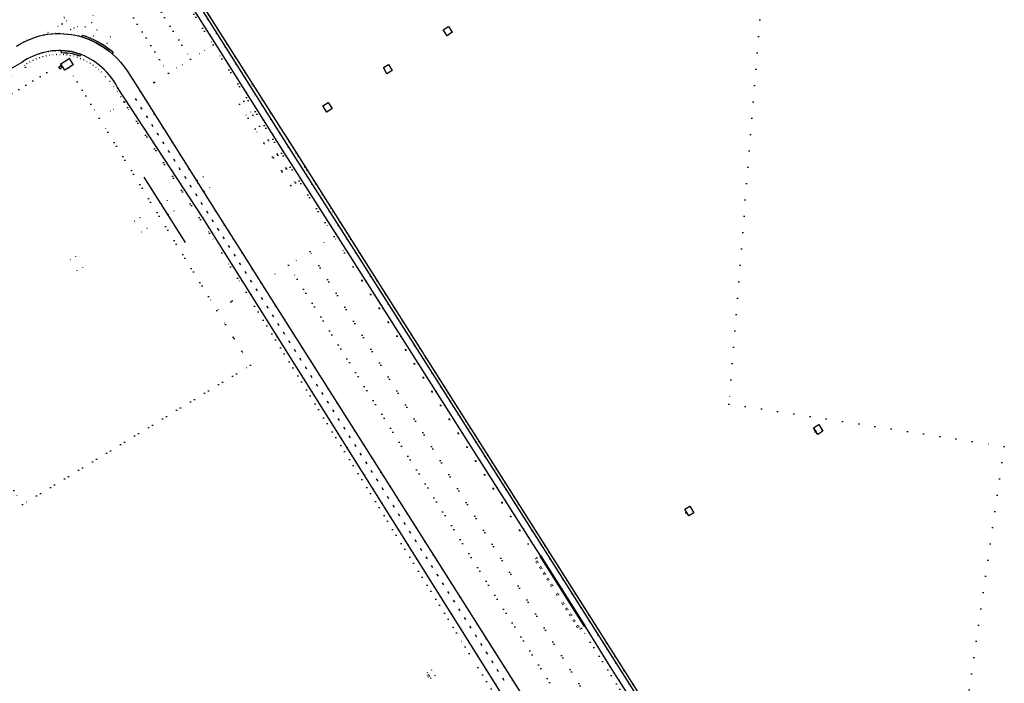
# Model space of a CAD drawing. Header units: metres. Extents: x 174791 to 179073, y 406431 to 409043.
# Tile 313 of 314: x 178504 to 178891, y 408331 to 408592. Entities that reach past the tile are written whole.
import ezdxf

# ---------------------------------------------------------------- set-up
doc = ezdxf.new("R2010")
doc.units = ezdxf.units.M
doc.linetypes.add('DOT', pattern=[6.35, 0, -6.35])
for name, color, linetype in [('scheiding_hek', 254, 'Continuous'), ('terreindeelbegroeid', 254, 'DOT'), ('terreindeelonbegroeid', 254, 'DOT'), ('wegdeel_opstelplaats', 254, 'Continuous'), ('wegdeel_rijbaan', 254, 'Continuous'), ('wegdeel_voetpad', 254, 'Continuous'), ('weginrichtingselement_markering_vliegtuigverharding', 254, 'Continuous')]:
    doc.layers.add(name, color=color, linetype=linetype)

msp = doc.modelspace()

# ---------------------------------------------------------------- linework, layer by layer
at = {"layer": 'scheiding_hek'}
for p, q in [((178567.614, 408609.948), (178606.021, 408549.357)), ((178606.021, 408549.357), (178607.391, 408547.196)), ((178607.391, 408547.196), (178608.905, 408544.807)), ((178608.905, 408544.807), (178637.308, 408500)), ((178568.921, 408504.081), (178552.619, 408529.85)), ((178637.308, 408500), (178661.041, 408462.559)), ((178661.041, 408462.559), (178661.496, 408461.841)), ((178661.496, 408461.841), (178661.946, 408461.13)), ((178661.946, 408461.13), (178662.301, 408460.57)), ((178662.301, 408460.57), (178662.751, 408459.86)), ((178662.751, 408459.86), (178663.518, 408458.651)), ((178663.518, 408458.651), (178730.89, 408352.365)), ((178730.89, 408352.365), (178772.479, 408286.755))]:
    msp.add_line(p, q, dxfattribs=at)
for points in [[(178671.709, 408585.387, 0), (178670.11, 408587.692, 0), (178672.229, 408589.036, 0), (178673.747, 408586.731, 0), (178671.709, 408585.387, 0)], [(178648.037, 408570.397, 0), (178646.667, 408572.843, 0), (178648.616, 408574.121, 0), (178650.067, 408571.7, 0), (178648.037, 408570.397, 0)], [(178624.375, 408555.4, 0), (178622.883, 408557.86, 0), (178624.958, 408559.182, 0), (178626.486, 408556.799, 0), (178624.375, 408555.4, 0)], [(178817.818, 408432.533, 0), (178819.415, 408429.914, 0), (178817.387, 408428.678, 0), (178815.79, 408431.297, 0), (178817.818, 408432.533, 0)], [(178767.102, 408400.476, 0), (178768.704, 408397.848, 0), (178766.715, 408396.635, 0), (178765.113, 408399.263, 0), (178767.102, 408400.476, 0)]]:
    msp.add_polyline3d(points, dxfattribs=at)
at = {"layer": 'terreindeelbegroeid'}
for points in [[(178522.605, 408687.213, 0), (178553.769, 408680.96, 0), (178576.797, 408677.393, 0), (178673.038, 408662.486, 0), (178798.724, 408643.018, 0), (178782.518, 408440.634, 0), (178890.76, 408423.979, 0), (178862.463, 408227.626, 0), (178755.914, 408244.042, 0), (178757.657, 408250, 0), (178784.843, 408267.251, 0), (178774.528, 408283.523, 0), (178772.479, 408286.755, 0), (178730.89, 408352.365, 0), (178663.518, 408458.651, 0), (178661.041, 408462.559, 0), (178637.308, 408500, 0), (178608.905, 408544.807, 0), (178606.021, 408549.357, 0), (178567.614, 408609.948, 0), (178566.434, 408611.81, 0), (178534.599, 408662.144, 0), (178531.805, 408666.53, 0), (178521.314, 408682.991, 0)], [(178708.451, 408381.121, 0), (178708.188, 408380.955, 0), (178707.018, 408380.227, 0), (178631.392, 408500, 0), (178627.278, 408506.515, 0), (178579.749, 408581.789, 0), (178558.347, 408615.684, 0), (178531.126, 408659.123, 0), (178531.09, 408659.17, 0), (178531.563, 408659.597, 0), (178535.56, 408653.43, 0), (178557.873, 408618.381, 0), (178582.349, 408579.567, 0), (178607.172, 408540.263, 0), (178632.786, 408500, 0), (178684.413, 408418.741, 0), (178706.628, 408383.861, 0)], [(178579.749, 408581.789, 0), (178570.89, 408576.167, 0), (178545.752, 408616.6, 0), (178544.689, 408617.372, 0), (178543.432, 408618.232, 0), (178542.109, 408618.96, 0), (178540.654, 408619.555, 0), (178539.067, 408620.15, 0), (178537.744, 408620.415, 0), (178536.751, 408620.613, 0), (178535.495, 408620.679, 0), (178534.238, 408620.679, 0), (178532.783, 408620.613, 0), (178492.213, 408613.067, 0), (178495.561, 408622.409, 0), (178499.348, 408629.018, 0), (178517.073, 408646.504, 0), (178531.09, 408659.17, 0), (178531.126, 408659.123, 0), (178558.347, 408615.684, 0)], [(178671.709, 408585.387, 0), (178670.11, 408587.692, 0), (178672.229, 408589.037, 0), (178673.747, 408586.731, 0)], [(178627.278, 408506.515, 0), (178617.886, 408500.576, 0), (178609.348, 408495.176, 0), (178598.54, 408488.341, 0), (178591.154, 408500, 0), (178580.662, 408516.562, 0), (178551.025, 408563.561, 0), (178562.147, 408570.619, 0), (178570.89, 408576.167, 0), (178579.749, 408581.789, 0)], [(178522.896, 408572.795, 0), (178534.973, 408553.049, 0), (178581.238, 408477.399, 0), (178594.376, 408455.917, 0), (178504.8, 408401.134, 0), (178492.485, 408421.271, 0), (178483.151, 408436.533, 0), (178481.32, 408439.527, 0), (178468.44, 408460.373, 0), (178457.177, 408478.695, 0), (178455.326, 408481.76, 0), (178449.601, 408491.24, 0), (178453.182, 408501.427, 0), (178467.614, 408542.485, 0), (178519.813, 408574.326, 0), (178521.369, 408571.818, 0)], [(178648.037, 408570.397, 0), (178646.667, 408572.843, 0), (178648.616, 408574.121, 0), (178650.067, 408571.7, 0)], [(178519.105, 408573.198, 0), (178519.602, 408572.347, 0), (178520.398, 408572.913, 0), (178519.862, 408573.731, 0)], [(178592.654, 408484.619, 0), (178581.238, 408477.399, 0), (178534.973, 408553.049, 0), (178544.846, 408559.28, 0), (178546.127, 408557.157, 0), (178578.249, 408507.8, 0), (178583.148, 408500, 0)], [(178601.413, 408544.409, 0), (178591.854, 408559.637, 0), (178590.028, 408558.482, 0), (178599.645, 408543.288, 0), (178610.314, 408526.477, 0), (178612.063, 408527.584, 0)], [(178601.413, 408544.409, 0), (178612.063, 408527.584, 0), (178610.314, 408526.477, 0), (178599.645, 408543.288, 0), (178590.028, 408558.482, 0), (178591.854, 408559.637, 0)], [(178622.883, 408557.86, 0), (178624.958, 408559.182, 0), (178626.486, 408556.799, 0), (178624.375, 408555.4, 0)], [(178573.601, 408528.573, 0), (178576.329, 408524.263, 0), (178578.475, 408525.622, 0), (178575.747, 408529.931, 0)], [(178576.329, 408524.263, 0), (178573.601, 408528.573, 0), (178575.747, 408529.931, 0), (178578.475, 408525.622, 0)], [(178564.367, 408516.421, 0), (178561.639, 408520.73, 0), (178559.493, 408519.372, 0), (178562.221, 408515.062, 0)], [(178564.367, 408516.421, 0), (178562.221, 408515.062, 0), (178559.493, 408519.372, 0), (178561.639, 408520.73, 0)], [(178548.856, 408512.56, 0), (178551.584, 408508.25, 0), (178553.73, 408509.609, 0), (178551.002, 408513.918, 0)], [(178551.584, 408508.25, 0), (178548.856, 408512.56, 0), (178551.002, 408513.918, 0), (178553.73, 408509.609, 0)], [(178729.56, 408318.819, 0), (178720.012, 408315.834, 0), (178719.439, 408317.701, 0), (178718.963, 408319.209, 0), (178718.407, 408320.4, 0), (178717.852, 408321.749, 0), (178609.348, 408495.176, 0), (178617.886, 408500.576, 0), (178727.429, 408324.382, 0), (178728.17, 408322.582, 0), (178728.946, 408320.573, 0)], [(178523.524, 408497.343, 0), (178526.252, 408493.033, 0), (178528.398, 408494.392, 0), (178525.67, 408498.701, 0)], [(178526.252, 408493.033, 0), (178523.524, 408497.343, 0), (178525.67, 408498.701, 0), (178528.398, 408494.392, 0)], [(178717.852, 408321.749, 0), (178718.407, 408320.4, 0), (178718.963, 408319.209, 0), (178719.439, 408317.701, 0), (178720.012, 408315.834, 0), (178708.959, 408312.378, 0), (178708.677, 408313.189, 0), (178708.113, 408314.61, 0), (178707.486, 408316.005, 0), (178706.798, 408317.37, 0), (178706.049, 408318.703, 0), (178705.241, 408320.001, 0), (178704.377, 408321.262, 0), (178598.54, 408488.341, 0), (178609.348, 408495.176, 0)], [(178744.69, 408323.55, 0), (178743.116, 408323.058, 0), (178724.542, 408352.474, 0), (178725.737, 408353.217, 0), (178725.977, 408353.366, 0), (178727.586, 408350.777, 0), (178735.831, 408337.483, 0)], [(178663.947, 408333.812, 0), (178664.257, 408333.321, 0), (178664.799, 408333.663, 0), (178665.235, 408332.972, 0), (178665.349, 408332.792, 0), (178667, 408333.835, 0), (178666.885, 408334.016, 0), (178665.574, 408336.091, 0), (178663.923, 408335.048, 0), (178664.488, 408334.154, 0)]]:
    msp.add_polyline3d(points, close=True, dxfattribs=at)
for points in [[(178764, 408298.01, 0), (178738.02, 408338.87, 0), (178712.11, 408379.92, 0), (178686.6, 408420.13, 0), (178635.857, 408500, 0), (178609.36, 408541.65, 0), (178584.54, 408580.95, 0), (178560.06, 408619.77, 0)], [(178545.752, 408616.6, 0), (178570.89, 408576.167, 0), (178562.147, 408570.619, 0), (178543.027, 408600.887, 0)], [(178567.614, 408609.948, 0), (178606.021, 408549.357, 0), (178607.391, 408547.196, 0), (178608.905, 408544.807, 0), (178637.308, 408500, 0), (178661.041, 408462.559, 0), (178661.496, 408461.841, 0), (178661.946, 408461.13, 0), (178662.301, 408460.57, 0), (178662.751, 408459.86, 0), (178663.518, 408458.651, 0), (178730.89, 408352.365, 0), (178772.479, 408286.755, 0), (178772.941, 408286.027, 0), (178773.53, 408285.098, 0), (178773.938, 408284.454, 0), (178774.528, 408283.523, 0), (178784.843, 408267.251, 0), (178757.657, 408250, 0), (178756.944, 408249.548, 0), (178500, 408086.507, 0)], [(178543.027, 408600.887, 0), (178562.147, 408570.619, 0), (178551.025, 408563.561, 0), (178546.22, 408571.181, 0), (178545.324, 408572.487, 0), (178544.369, 408573.749, 0), (178543.355, 408574.965, 0), (178542.285, 408576.133, 0), (178541.162, 408577.249, 0), (178539.988, 408578.311, 0), (178540.468, 408578.869, 0), (178538.01, 408582.456, 0), (178539.332, 408584.922, 0), (178533.964, 408587.691, 0), (178532.704, 408585.258, 0), (178528.401, 408585.65, 0), (178528.144, 408584.939, 0), (178526.754, 408585.31, 0), (178525.349, 408585.621, 0), (178523.931, 408585.87, 0), (178522.505, 408586.057, 0), (178521.071, 408586.182, 0), (178523.745, 408587.788, 0), (178523.668, 408587.907, 0), (178525.034, 408588.405, 0), (178526.473, 408588.921, 0), (178529.415, 408588.875, 0), (178531.99, 408590.465, 0), (178532.516, 408593.44, 0)], [(178521.379, 408592.33, 0), (178522.06, 408591.177, 0), (178520.363, 408590.134, 0), (178513.213, 408585.759, 0), (178511.532, 408585.315, 0), (178509.873, 408584.796, 0), (178508.239, 408584.203, 0), (178506.633, 408583.536, 0), (178505.182, 408582.859, 0), (178503.761, 408582.122, 0), (178502.371, 408581.327, 0)], [(178500, 408569.453, 0), (178506.026, 408573.034, 0), (178505.433, 408573.74, 0), (178506.472, 408574.424, 0), (178507.666, 408575.115, 0), (178508.897, 408575.737, 0), (178510.16, 408576.29, 0), (178511.453, 408576.77, 0), (178512.771, 408577.176, 0), (178514.11, 408577.507, 0), (178515.449, 408577.76, 0), (178516.8, 408577.938, 0), (178518.159, 408578.039, 0), (178519.522, 408578.065, 0), (178520.883, 408578.015, 0), (178522.24, 408577.889, 0), (178523.588, 408577.687, 0), (178524.922, 408577.41, 0), (178526.268, 408576.978, 0), (178527.589, 408576.475, 0), (178528.881, 408575.9, 0), (178530.14, 408575.257, 0), (178531.362, 408574.547, 0), (178532.545, 408573.772, 0), (178533.683, 408572.934, 0), (178534.775, 408572.036, 0), (178535.817, 408571.08, 0), (178537.474, 408569.235, 0), (178539.072, 408567.339, 0), (178540.61, 408565.394, 0), (178542.086, 408563.401, 0), (178543.498, 408561.362, 0), (178544.681, 408559.536, 0), (178544.846, 408559.28, 0), (178534.973, 408553.049, 0), (178522.896, 408572.795, 0), (178524.729, 408573.969, 0), (178523.104, 408576.487, 0), (178519.813, 408574.326, 0), (178467.614, 408542.485, 0)], [(178500, 408572.245, 0), (178504.461, 408574.896, 0), (178505.529, 408575.603, 0), (178506.631, 408576.257, 0), (178507.763, 408576.855, 0), (178508.924, 408577.397, 0), (178510.11, 408577.881, 0), (178511.318, 408578.305, 0), (178512.546, 408578.67, 0), (178513.791, 408578.973, 0), (178515.058, 408579.216, 0), (178516.335, 408579.396, 0), (178517.62, 408579.512, 0), (178518.909, 408579.563, 0), (178520.002, 408579.553, 0), (178520.062, 408578.656, 0), (178521.419, 408578.604, 0), (178522.518, 408578.502, 0), (178523.612, 408578.349, 0), (178524.952, 408578.087, 0), (178526.251, 408577.753, 0), (178527.37, 408577.4, 0), (178527.593, 408578.083, 0), (178527.856, 408577.985, 0), (178529.097, 408577.455, 0), (178530.31, 408576.865, 0), (178531.493, 408576.217, 0), (178532.643, 408575.512, 0), (178533.757, 408574.752, 0), (178534.833, 408573.938, 0), (178535.868, 408573.073, 0), (178536.86, 408572.158, 0), (178537.898, 408571.099, 0), (178538.877, 408569.985, 0), (178539.795, 408568.821, 0), (178540.65, 408567.609, 0), (178541.439, 408566.353, 0), (178542.159, 408565.057, 0), (178575.752, 408513.657, 0), (178584.329, 408500, 0), (178696.785, 408320.939, 0)], [(178702.615, 408306.699, 0), (178680.434, 408342.589, 0), (178678.857, 408345.141, 0), (178592.654, 408484.619, 0), (178583.148, 408500, 0), (178578.249, 408507.8, 0), (178546.127, 408557.157, 0), (178544.846, 408559.28, 0), (178544.681, 408559.536, 0), (178543.498, 408561.362, 0), (178542.086, 408563.401, 0), (178540.61, 408565.394, 0), (178539.072, 408567.339, 0), (178537.474, 408569.235, 0), (178535.817, 408571.08, 0), (178534.775, 408572.036, 0), (178533.683, 408572.934, 0), (178532.545, 408573.772, 0), (178531.362, 408574.547, 0), (178530.14, 408575.257, 0), (178528.881, 408575.9, 0), (178527.589, 408576.475, 0), (178526.268, 408576.978, 0), (178524.922, 408577.41, 0), (178523.588, 408577.687, 0), (178522.24, 408577.889, 0), (178520.883, 408578.015, 0), (178519.522, 408578.065, 0), (178518.159, 408578.039, 0), (178516.8, 408577.938, 0), (178515.449, 408577.76, 0), (178514.11, 408577.507, 0), (178512.771, 408577.176, 0), (178511.453, 408576.77, 0), (178510.16, 408576.29, 0), (178508.897, 408575.737, 0), (178507.666, 408575.115, 0), (178506.472, 408574.424, 0), (178505.433, 408573.74, 0), (178506.026, 408573.034, 0), (178500, 408569.453, 0)], [(178727.429, 408324.382, 0), (178617.886, 408500.576, 0), (178627.278, 408506.515, 0), (178631.392, 408500, 0), (178707.018, 408380.227, 0), (178706.503, 408379.907, 0), (178707.144, 408378.878, 0), (178706.639, 408378.564, 0), (178706.95, 408378.063, 0), (178707.455, 408378.377, 0), (178708.562, 408376.633, 0), (178708.051, 408376.315, 0), (178708.375, 408375.793, 0), (178708.887, 408376.111, 0), (178710.016, 408374.333, 0), (178709.492, 408374.007, 0), (178709.813, 408373.491, 0), (178710.336, 408373.817, 0), (178711.451, 408372.061, 0), (178710.958, 408371.754, 0), (178711.273, 408371.247, 0), (178711.767, 408371.554, 0), (178712.893, 408369.78, 0), (178712.369, 408369.454, 0), (178712.701, 408368.92, 0), (178713.225, 408369.245, 0), (178715.147, 408366.213, 0), (178714.637, 408365.896, 0), (178714.955, 408365.385, 0), (178715.464, 408365.702, 0), (178717.382, 408362.676, 0), (178716.874, 408362.36, 0), (178717.201, 408361.833, 0), (178717.71, 408362.149, 0), (178718.826, 408360.392, 0), (178718.291, 408360.06, 0), (178718.615, 408359.538, 0), (178719.15, 408359.87, 0), (178720.255, 408358.129, 0), (178719.745, 408357.811, 0), (178720.053, 408357.315, 0), (178720.564, 408357.633, 0), (178721.693, 408355.854, 0), (178721.208, 408355.553, 0), (178721.534, 408355.028, 0), (178722.019, 408355.33, 0), (178723.146, 408353.554, 0), (178722.618, 408353.226, 0), (178722.937, 408352.714, 0), (178723.465, 408353.042, 0), (178724.02, 408352.149, 0), (178724.542, 408352.474, 0), (178743.116, 408323.058, 0)], [(178492.485, 408421.271, 0), (178504.8, 408401.134, 0), (178594.376, 408455.917, 0), (178581.238, 408477.399, 0), (178592.654, 408484.619, 0), (178678.857, 408345.141, 0), (178680.434, 408342.589, 0), (178702.615, 408306.699, 0), (178702.793, 408305.986, 0), (178703.165, 408300.756, 0), (178701.921, 408293.676, 0), (178701.504, 408292.893, 0), (178698.597, 408287.447, 0), (178693.125, 408282.299, 0), (178679.775, 408273.083, 0), (178643.501, 408250, 0), (178500, 408158.686, 0)]]:
    msp.add_polyline3d(points, dxfattribs=at)
at = {"layer": 'terreindeelonbegroeid'}
for points in [[(178531.99, 408590.465, 0), (178529.415, 408588.875, 0), (178526.473, 408588.921, 0), (178525.034, 408588.405, 0), (178523.668, 408587.907, 0), (178523.745, 408587.788, 0), (178521.071, 408586.182, 0), (178519.495, 408586.248, 0), (178517.917, 408586.238, 0), (178516.342, 408586.153, 0), (178514.773, 408585.993, 0), (178513.213, 408585.759, 0), (178520.363, 408590.134, 0), (178522.06, 408591.177, 0), (178521.379, 408592.33, 0), (178521.133, 408592.747, 0), (178528.051, 408596.924, 0), (178530.98, 408596.092, 0), (178532.516, 408593.44, 0)], [(178540.468, 408578.869, 0), (178539.344, 408579.803, 0), (178538.18, 408580.689, 0), (178536.981, 408581.524, 0), (178535.746, 408582.308, 0), (178534.48, 408583.038, 0), (178533.009, 408583.8, 0), (178531.503, 408584.49, 0), (178529.966, 408585.107, 0), (178528.401, 408585.65, 0), (178532.704, 408585.258, 0), (178533.964, 408587.691, 0), (178539.332, 408584.922, 0), (178538.01, 408582.456, 0)], [(178819.093, 408430.031, 0), (178817.416, 408428.971, 0), (178816.905, 408429.78, 0), (178816.579, 408430.296, 0), (178816, 408431.212, 0), (178817.677, 408432.272, 0)], [(178816.905, 408429.78, 0), (178816.388, 408429.454, 0), (178816.062, 408429.969, 0), (178816.579, 408430.296, 0)], [(178768.412, 408397.899, 0), (178766.755, 408396.889, 0), (178765.351, 408399.191, 0), (178767.008, 408400.202, 0)], [(178766.141, 408397.768, 0), (178765.656, 408397.472, 0), (178765.347, 408397.979, 0), (178765.832, 408398.275, 0)], [(178725.737, 408353.217, 0), (178724.542, 408352.474, 0), (178724.02, 408352.149, 0), (178723.465, 408353.042, 0), (178723.146, 408353.554, 0), (178722.019, 408355.33, 0), (178721.693, 408355.854, 0), (178720.564, 408357.633, 0), (178720.255, 408358.129, 0), (178719.15, 408359.87, 0), (178718.826, 408360.392, 0), (178717.71, 408362.149, 0), (178717.382, 408362.676, 0), (178715.464, 408365.702, 0), (178715.147, 408366.213, 0), (178713.225, 408369.245, 0), (178712.893, 408369.78, 0), (178711.767, 408371.554, 0), (178711.451, 408372.061, 0), (178710.336, 408373.817, 0), (178710.016, 408374.333, 0), (178708.887, 408376.111, 0), (178708.562, 408376.633, 0), (178707.455, 408378.377, 0), (178707.144, 408378.878, 0), (178706.503, 408379.907, 0), (178707.018, 408380.227, 0), (178708.188, 408380.955, 0), (178708.257, 408380.846, 0)], [(178707.455, 408378.377, 0), (178706.95, 408378.063, 0), (178706.639, 408378.564, 0), (178707.144, 408378.878, 0)], [(178708.887, 408376.111, 0), (178708.375, 408375.793, 0), (178708.051, 408376.315, 0), (178708.562, 408376.633, 0)], [(178710.336, 408373.817, 0), (178709.813, 408373.491, 0), (178709.492, 408374.007, 0), (178710.016, 408374.333, 0)], [(178711.767, 408371.554, 0), (178711.273, 408371.247, 0), (178710.958, 408371.754, 0), (178711.451, 408372.061, 0)], [(178713.225, 408369.245, 0), (178712.701, 408368.92, 0), (178712.369, 408369.454, 0), (178712.893, 408369.78, 0)], [(178715.464, 408365.702, 0), (178714.955, 408365.385, 0), (178714.637, 408365.896, 0), (178715.147, 408366.213, 0)], [(178717.71, 408362.149, 0), (178717.201, 408361.833, 0), (178716.874, 408362.36, 0), (178717.382, 408362.676, 0)], [(178719.15, 408359.87, 0), (178718.615, 408359.538, 0), (178718.291, 408360.06, 0), (178718.826, 408360.392, 0)], [(178720.564, 408357.633, 0), (178720.053, 408357.315, 0), (178719.745, 408357.811, 0), (178720.255, 408358.129, 0)], [(178722.019, 408355.33, 0), (178721.534, 408355.028, 0), (178721.208, 408355.553, 0), (178721.693, 408355.854, 0)], [(178723.465, 408353.042, 0), (178722.937, 408352.714, 0), (178722.618, 408353.226, 0), (178723.146, 408353.554, 0)], [(178667, 408333.835, 0), (178665.349, 408332.792, 0), (178665.235, 408332.972, 0), (178664.799, 408333.663, 0), (178664.488, 408334.154, 0), (178663.923, 408335.048, 0), (178665.574, 408336.091, 0), (178666.885, 408334.016, 0)], [(178664.799, 408333.663, 0), (178664.257, 408333.321, 0), (178663.947, 408333.812, 0), (178664.488, 408334.154, 0)]]:
    msp.add_polyline3d(points, close=True, dxfattribs=at)
at = {"layer": 'wegdeel_opstelplaats'}
msp.add_polyline3d([(178519.602, 408572.347, 0), (178519.105, 408573.198, 0), (178519.862, 408573.731, 0), (178520.398, 408572.913, 0)], close=True, dxfattribs=at)
at = {"layer": 'wegdeel_rijbaan'}
for points in [[(178744.69, 408323.55, 0), (178735.831, 408337.483, 0), (178727.586, 408350.777, 0), (178725.977, 408353.366, 0), (178717.216, 408367.179, 0), (178708.451, 408381.121, 0), (178706.628, 408383.861, 0), (178684.413, 408418.741, 0), (178632.786, 408500, 0), (178607.172, 408540.263, 0), (178582.349, 408579.567, 0), (178557.873, 408618.381, 0)], [(178560.06, 408619.77, 0), (178584.54, 408580.95, 0), (178609.36, 408541.65, 0), (178635.857, 408500, 0), (178686.6, 408420.13, 0), (178712.11, 408379.92, 0), (178738.02, 408338.87, 0), (178764, 408298.01, 0)], [(178502.371, 408581.327, 0), (178503.761, 408582.122, 0), (178505.182, 408582.859, 0), (178506.633, 408583.536, 0), (178508.239, 408584.203, 0), (178509.873, 408584.796, 0), (178511.532, 408585.315, 0), (178513.213, 408585.759, 0), (178514.773, 408585.993, 0), (178516.342, 408586.153, 0), (178517.917, 408586.238, 0), (178519.495, 408586.248, 0), (178521.071, 408586.182, 0), (178522.505, 408586.057, 0), (178523.931, 408585.87, 0), (178525.349, 408585.621, 0), (178526.754, 408585.31, 0), (178528.144, 408584.939, 0), (178529.58, 408584.446, 0), (178530.992, 408583.889, 0), (178532.378, 408583.27, 0), (178533.735, 408582.588, 0), (178535.06, 408581.847, 0), (178536.35, 408581.047, 0), (178537.603, 408580.19, 0), (178538.817, 408579.277, 0), (178539.988, 408578.311, 0), (178541.162, 408577.249, 0), (178542.285, 408576.133, 0), (178543.355, 408574.965, 0), (178544.369, 408573.749, 0), (178545.324, 408572.487, 0), (178546.22, 408571.181, 0), (178551.025, 408563.561, 0), (178580.662, 408516.562, 0), (178591.154, 408500, 0), (178598.54, 408488.341, 0), (178704.377, 408321.262, 0)], [(178696.785, 408320.939, 0), (178584.329, 408500, 0), (178575.752, 408513.657, 0), (178542.159, 408565.057, 0), (178541.439, 408566.353, 0), (178540.65, 408567.609, 0), (178539.795, 408568.821, 0), (178538.877, 408569.985, 0), (178537.898, 408571.099, 0), (178536.86, 408572.158, 0), (178535.868, 408573.073, 0), (178534.833, 408573.938, 0), (178533.757, 408574.752, 0), (178532.643, 408575.512, 0), (178531.493, 408576.217, 0), (178530.31, 408576.865, 0), (178529.097, 408577.455, 0), (178527.856, 408577.985, 0), (178527.593, 408578.083, 0), (178526.591, 408578.454, 0), (178525.305, 408578.861, 0), (178524.043, 408579.129, 0), (178522.769, 408579.333, 0), (178521.487, 408579.474, 0), (178520.002, 408579.553, 0), (178518.909, 408579.563, 0), (178517.62, 408579.512, 0), (178516.335, 408579.396, 0), (178515.058, 408579.216, 0), (178513.791, 408578.973, 0), (178512.546, 408578.67, 0), (178511.318, 408578.305, 0), (178510.11, 408577.881, 0), (178508.924, 408577.397, 0), (178507.763, 408576.855, 0), (178506.631, 408576.257, 0), (178505.529, 408575.603, 0), (178504.461, 408574.896, 0), (178500, 408572.245, 0)]]:
    msp.add_polyline3d(points, dxfattribs=at)
for points in [[(178540.468, 408578.869, 0), (178539.988, 408578.311, 0), (178538.817, 408579.277, 0), (178537.603, 408580.19, 0), (178536.35, 408581.047, 0), (178535.06, 408581.847, 0), (178533.735, 408582.588, 0), (178532.378, 408583.27, 0), (178530.992, 408583.889, 0), (178529.58, 408584.446, 0), (178528.144, 408584.939, 0), (178528.401, 408585.65, 0), (178529.966, 408585.107, 0), (178531.503, 408584.49, 0), (178533.009, 408583.8, 0), (178534.48, 408583.038, 0), (178535.746, 408582.308, 0), (178536.981, 408581.524, 0), (178538.18, 408580.689, 0), (178539.344, 408579.803, 0)], [(178527.593, 408578.083, 0), (178527.37, 408577.4, 0), (178526.251, 408577.753, 0), (178524.952, 408578.087, 0), (178523.612, 408578.349, 0), (178522.518, 408578.502, 0), (178521.419, 408578.604, 0), (178520.062, 408578.656, 0), (178520.002, 408579.553, 0), (178521.487, 408579.474, 0), (178522.769, 408579.333, 0), (178524.043, 408579.129, 0), (178525.305, 408578.861, 0), (178526.591, 408578.454, 0)], [(178725.977, 408353.366, 0), (178725.737, 408353.217, 0), (178708.257, 408380.846, 0), (178708.188, 408380.955, 0), (178708.451, 408381.121, 0), (178717.216, 408367.179, 0)]]:
    msp.add_polyline3d(points, close=True, dxfattribs=at)
at = {"layer": 'wegdeel_voetpad'}
msp.add_polyline3d([(178522.896, 408572.795, 0), (178521.369, 408571.818, 0), (178519.813, 408574.326, 0), (178523.104, 408576.487, 0), (178524.729, 408573.969, 0)], close=True, dxfattribs=at)
at = {"layer": 'weginrichtingselement_markering_vliegtuigverharding'}
for p, q in [((178549.037, 408560.735), (178549.576, 408559.885)), ((178551.193, 408557.336), (178551.731, 408556.486)), ((178553.348, 408553.936), (178553.887, 408553.086)), ((178555.504, 408550.537), (178556.042, 408549.687)), ((178557.659, 408547.138), (178558.198, 408546.288)), ((178559.815, 408543.738), (178560.353, 408542.888)), ((178561.97, 408540.339), (178562.509, 408539.489)), ((178564.126, 408536.939), (178564.665, 408536.089)), ((178566.282, 408533.539), (178566.821, 408532.69)), ((178568.437, 408530.14), (178568.976, 408529.29)), ((178570.593, 408526.741), (178571.132, 408525.891)), ((178572.748, 408523.341), (178573.287, 408522.492)), ((178574.904, 408519.942), (178575.443, 408519.092)), ((178577.059, 408516.543), (178577.598, 408515.693)), ((178579.215, 408513.142), (178579.754, 408512.293)), ((178581.371, 408509.743), (178581.91, 408508.893)), ((178583.526, 408506.344), (178584.065, 408505.494)), ((178585.682, 408502.944), (178586.221, 408502.095)), ((178587.837, 408499.545), (178588.376, 408498.695)), ((178589.993, 408496.146), (178590.532, 408495.296)), ((178592.148, 408492.746), (178592.687, 408491.897)), ((178594.305, 408489.346), (178594.843, 408488.496)), ((178596.46, 408485.947), (178596.999, 408485.097)), ((178598.616, 408482.547), (178599.154, 408481.698)), ((178600.771, 408479.148), (178601.31, 408478.298)), ((178602.927, 408475.749), (178603.465, 408474.899)), ((178605.082, 408472.349), (178605.621, 408471.5)), ((178607.238, 408468.95), (178607.776, 408468.1)), ((178609.394, 408465.55), (178609.933, 408464.7)), ((178611.549, 408462.15), (178612.088, 408461.301)), ((178613.705, 408458.751), (178614.244, 408457.901)), ((178615.86, 408455.352), (178616.399, 408454.502)), ((178618.016, 408451.952), (178618.555, 408451.103)), ((178620.171, 408448.553), (178620.71, 408447.703)), ((178622.327, 408445.154), (178622.866, 408444.304)), ((178624.483, 408441.753), (178625.022, 408440.904)), ((178626.638, 408438.354), (178627.177, 408437.504)), ((178628.794, 408434.955), (178629.333, 408434.105)), ((178630.949, 408431.555), (178631.488, 408430.706)), ((178633.105, 408428.156), (178633.644, 408427.306)), ((178635.26, 408424.757), (178635.799, 408423.907)), ((178637.416, 408421.357), (178637.955, 408420.508)), ((178639.572, 408417.957), (178640.111, 408417.107)), ((178641.728, 408414.558), (178642.266, 408413.708)), ((178643.883, 408411.158), (178644.422, 408410.309)), ((178646.039, 408407.759), (178646.577, 408406.909)), ((178648.194, 408404.36), (178648.733, 408403.51)), ((178650.35, 408400.96), (178650.888, 408400.111)), ((178652.505, 408397.561), (178653.044, 408396.711)), ((178654.661, 408394.161), (178655.2, 408393.311)), ((178656.817, 408390.761), (178657.356, 408389.912)), ((178658.972, 408387.362), (178659.511, 408386.512)), ((178661.128, 408383.963), (178661.667, 408383.113)), ((178663.283, 408380.563), (178663.822, 408379.714)), ((178665.439, 408377.164), (178665.978, 408376.314)), ((178667.594, 408373.765), (178668.133, 408372.915)), ((178669.75, 408370.364), (178670.289, 408369.515)), ((178671.906, 408366.965), (178672.445, 408366.115)), ((178674.061, 408363.566), (178674.6, 408362.716)), ((178676.217, 408360.166), (178676.756, 408359.317)), ((178678.372, 408356.767), (178678.911, 408355.917)), ((178680.528, 408353.368), (178681.067, 408352.518)), ((178682.684, 408349.967), (178683.223, 408349.118)), ((178684.84, 408346.568), (178685.378, 408345.718)), ((178686.996, 408343.168), (178687.535, 408342.318)), ((178689.151, 408339.768), (178689.69, 408338.919)), ((178691.307, 408336.369), (178691.846, 408335.519)), ((178693.462, 408332.97), (178694.001, 408332.12))]:
    msp.add_line(p, q, dxfattribs=at)

doc.saveas('drawing.dxf')
